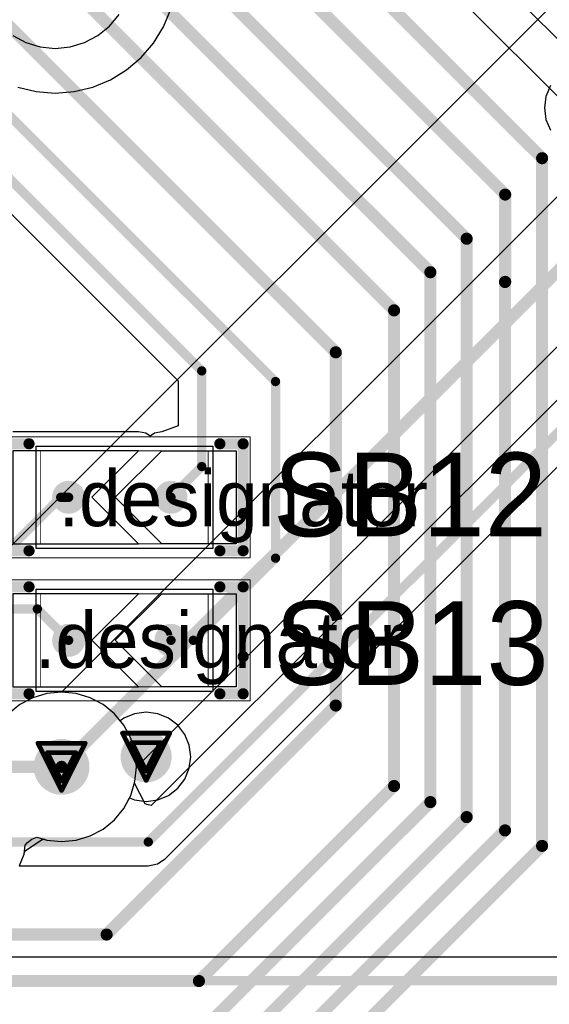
# Model space of a CAD drawing. Header units: millimetres. Extents: x 138 to 555, y 26 to 334.
# Tile 315 of 656: x 229.99 to 235.68, y 236.01 to 246.59. Entities that reach past the tile are written whole.
import ezdxf

# ---------------------------------------------------------------- set-up
doc = ezdxf.new("R2010")
doc.units = ezdxf.units.MM
for name, color, linetype in [('BottomLayer', 5, 'Continuous'), ('DrillDrawing', 1, 'Continuous'), ('Mechanical20', 56, 'Continuous'), ('Mechanical27', 56, 'Continuous'), ('MidLayer1', 16, 'Continuous'), ('MidLayer2', 76, 'Continuous'), ('MidLayer3', 90, 'Continuous'), ('MidLayer4', 156, 'Continuous'), ('MultiLayer', 9, 'Continuous'), ('TopLayer', 1, 'Continuous'), ('TopOverlay', 2, 'Continuous'), ('TopPaste', 8, 'Continuous'), ('TopSolder', 216, 'Continuous'), ('ViaHoleLayer', 16, 'Continuous')]:
    doc.layers.add(name, color=color, linetype=linetype)

# ---------------------------------------------------------------- blocks, each defined once
blk = doc.blocks.new('SOLDER_BRIDGE_R0603_0R_623')
at = {"layer": 'Mechanical20', "const_width": 0.00999998}
for points in [[(-0.1999996, 0.6500012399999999), (-1.34999984, 0.6500012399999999)], [(-1.34999984, 0.6500012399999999), (-1.34999984, -0.6500012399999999)], [(1.34999984, 0.6500012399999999), (-0.1999996, 0.6500012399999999)], [(1.34999984, 0.6500012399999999), (1.34999984, -0.6500012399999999)], [(1.34999984, -0.6500012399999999), (-1.34999984, -0.6500012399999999)]]:
    blk.add_lwpolyline(points, dxfattribs=at)
at = {"layer": 'Mechanical20', "const_width": 0.00499872}
for points in [[(-1.3524992, 0.6500012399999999, 1), (-1.34750048, 0.6500012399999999, 1)], [(-1.3524992, 0.6500012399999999, 1), (-1.34750048, 0.6500012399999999, 1)], [(-0.20249896, 0.6500012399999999, 1), (-0.19750024, 0.6500012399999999, 1)], [(-0.20249896, 0.6500012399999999, 1), (-0.19750024, 0.6500012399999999, 1)], [(1.34750048, 0.6500012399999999, 1), (1.3524992, 0.6500012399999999, 1)], [(1.34750048, 0.6500012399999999, 1), (1.3524992, 0.6500012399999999, 1)], [(-1.3524992, -0.6500012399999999, 1), (-1.34750048, -0.6500012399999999, 1)], [(-1.3524992, -0.6500012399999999, 1), (-1.34750048, -0.6500012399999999, 1)], [(1.34750048, -0.6500012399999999, 1), (1.3524992, -0.6500012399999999, 1)], [(1.34750048, -0.6500012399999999, 1), (1.3524992, -0.6500012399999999, 1)]]:
    blk.add_lwpolyline(points, format="xyb", close=True, dxfattribs=at)
at = {"layer": 'Mechanical27', "const_width": 0.00999998}
for points in [[(-0.90000074, 0.499999), (-0.90000074, -0.499999)], [(0.90000074, 0.499999), (-0.90000074, 0.499999)], [(0.90000074, 0.499999), (0.90000074, -0.499999)], [(0.90000074, -0.499999), (-0.90000074, -0.499999)]]:
    blk.add_lwpolyline(points, dxfattribs=at)
at = {"layer": 'Mechanical27', "const_width": 0.00499872}
for points in [[(-0.9025000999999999, 0.499999, 1), (-0.8975013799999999, 0.499999, 1)], [(-0.9025000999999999, 0.499999, 1), (-0.8975013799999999, 0.499999, 1)], [(0.8975013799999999, 0.499999, 1), (0.9025000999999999, 0.499999, 1)], [(0.8975013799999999, 0.499999, 1), (0.9025000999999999, 0.499999, 1)], [(-0.9025000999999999, -0.499999, 1), (-0.8975013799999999, -0.499999, 1)], [(-0.9025000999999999, -0.499999, 1), (-0.8975013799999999, -0.499999, 1)], [(0.8975013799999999, -0.499999, 1), (0.9025000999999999, -0.499999, 1)], [(0.8975013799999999, -0.499999, 1), (0.9025000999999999, -0.499999, 1)]]:
    blk.add_lwpolyline(points, format="xyb", close=True, dxfattribs=at)
at = {"layer": 'TopLayer'}
for p, q in [((-1.20000014, -0.499999), (-1.20000014, 0.499999)), ((-1.20000014, 0.499999), (-0.3999992, 0.499999)), ((-0.3999992, 0.499999), (0.0999998, 0)), ((-0.1499997, 0.499999), (-0.1499997, 0.499999)), ((-0.1499997, 0.499999), (0.3499993, 0)), ((1.20000014, 0.499999), (-0.1499997, 0.499999)), ((1.20000014, -0.499999), (1.20000014, 0.499999)), ((0.0999998, 0), (-0.3999992, -0.499999)), ((0.3499993, 0), (-0.1499997, -0.499999)), ((-1.20000014, -0.499999), (-1.20000014, -0.499999)), ((-0.3999992, -0.499999), (-1.20000014, -0.499999)), ((-0.1499997, -0.499999), (1.20000014, -0.499999))]:
    blk.add_line(p, q, dxfattribs=at)
at = {"layer": 'TopLayer', "const_width": 0.127}
for points in [[(-0.563499, 0, 1), (-0.436499, 0, 1)], [(0.5364987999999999, 0, 1), (0.6634987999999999, 0, 1)]]:
    blk.add_lwpolyline(points, format="xyb", close=True, dxfattribs=at)
at = {"layer": 'TopOverlay', "const_width": 0.11999976}
for points in [[(-1.02499922, 0.57500012), (-1.27500126, 0.57500012)], [(-1.27500126, 0.57500012), (-1.27500126, 0.17500092)], [(1.27500126, 0.57500012), (1.02499922, 0.57500012)], [(1.27500126, 0.57500012), (1.27500126, -0.57500012)], [(-1.27500126, 0.17500092), (-1.27500126, -0.57500012)], [(-1.02499922, -0.57500012), (-1.27500126, -0.57500012)], [(1.27500126, -0.57500012), (1.02499922, -0.57500012)]]:
    blk.add_lwpolyline(points, dxfattribs=at)
at = {"layer": 'TopOverlay', "const_width": 0.05999988}
for points in [[(-1.3050012, 0.57500012, 1), (-1.24500132, 0.57500012, 1)], [(-1.3050012, 0.57500012, 1), (-1.24500132, 0.57500012, 1)], [(-1.05499916, 0.57500012, 1), (-0.9949992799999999, 0.57500012, 1)], [(0.9949992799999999, 0.57500012, 1), (1.05499916, 0.57500012, 1)], [(1.24500132, 0.57500012, 1), (1.3050012, 0.57500012, 1)], [(1.24500132, 0.57500012, 1), (1.3050012, 0.57500012, 1)], [(-1.3050012, 0.17500092, 1), (-1.24500132, 0.17500092, 1)], [(-1.3050012, 0.17500092, 1), (-1.24500132, 0.17500092, 1)], [(-1.3050012, -0.57500012, 1), (-1.24500132, -0.57500012, 1)], [(-1.3050012, -0.57500012, 1), (-1.24500132, -0.57500012, 1)], [(-1.05499916, -0.57500012, 1), (-0.9949992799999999, -0.57500012, 1)], [(0.9949992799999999, -0.57500012, 1), (1.05499916, -0.57500012, 1)], [(1.24500132, -0.57500012, 1), (1.3050012, -0.57500012, 1)], [(1.24500132, -0.57500012, 1), (1.3050012, -0.57500012, 1)]]:
    blk.add_lwpolyline(points, format="xyb", close=True, dxfattribs=at)
at = {"layer": 'TopPaste', "const_width": 0.127}
for points in [[(-0.563499, 0, 1), (-0.436499, 0, 1)], [(0.5364987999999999, 0, 1), (0.6634987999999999, 0, 1)]]:
    blk.add_lwpolyline(points, format="xyb", close=True, dxfattribs=at)
at = {"layer": 'TopSolder'}
for p, q in [((-0.95000064, 0.5499989), (-0.95000064, 0.5499989)), ((-0.95000064, 0.5499989), (0.95000064, 0.5499989)), ((-0.95000064, -0.5499989), (-0.95000064, 0.5499989)), ((0.95000064, 0.5499989), (0.95000064, -0.5499989)), ((0.95000064, -0.5499989), (-0.95000064, -0.5499989))]:
    blk.add_line(p, q, dxfattribs=at)
at = {"layer": 'TopSolder', "const_width": 0.1769999}
for points in [[(-0.5884976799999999, 0, 1), (-0.41150032, 0, 1)], [(0.51150012, 0, 1), (0.68849748, 0, 1)]]:
    blk.add_lwpolyline(points, format="xyb", close=True, dxfattribs=at)
blk = doc.blocks.new('SOLDER_BRIDGE_R0603_0R_624')
at = {"layer": 'Mechanical20', "const_width": 0.00999998}
for points in [[(-0.1999996, 0.6500012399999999), (-1.34999984, 0.6500012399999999)], [(-1.34999984, 0.6500012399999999), (-1.34999984, -0.6500012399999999)], [(1.34999984, 0.6500012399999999), (-0.1999996, 0.6500012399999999)], [(1.34999984, 0.6500012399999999), (1.34999984, -0.6500012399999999)], [(1.34999984, -0.6500012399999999), (-1.34999984, -0.6500012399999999)]]:
    blk.add_lwpolyline(points, dxfattribs=at)
at = {"layer": 'Mechanical20', "const_width": 0.00499872}
for points in [[(-1.3524992, 0.6500012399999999, 1), (-1.34750048, 0.6500012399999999, 1)], [(-1.3524992, 0.6500012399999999, 1), (-1.34750048, 0.6500012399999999, 1)], [(-0.20249896, 0.6500012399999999, 1), (-0.19750024, 0.6500012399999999, 1)], [(-0.20249896, 0.6500012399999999, 1), (-0.19750024, 0.6500012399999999, 1)], [(1.34750048, 0.6500012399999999, 1), (1.3524992, 0.6500012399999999, 1)], [(1.34750048, 0.6500012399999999, 1), (1.3524992, 0.6500012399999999, 1)], [(-1.3524992, -0.6500012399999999, 1), (-1.34750048, -0.6500012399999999, 1)], [(-1.3524992, -0.6500012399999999, 1), (-1.34750048, -0.6500012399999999, 1)], [(1.34750048, -0.6500012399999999, 1), (1.3524992, -0.6500012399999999, 1)], [(1.34750048, -0.6500012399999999, 1), (1.3524992, -0.6500012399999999, 1)]]:
    blk.add_lwpolyline(points, format="xyb", close=True, dxfattribs=at)
at = {"layer": 'Mechanical27', "const_width": 0.00999998}
for points in [[(-0.90000074, 0.499999), (-0.90000074, -0.499999)], [(0.90000074, 0.499999), (-0.90000074, 0.499999)], [(0.90000074, 0.499999), (0.90000074, -0.499999)], [(0.90000074, -0.499999), (-0.90000074, -0.499999)]]:
    blk.add_lwpolyline(points, dxfattribs=at)
at = {"layer": 'Mechanical27', "const_width": 0.00499872}
for points in [[(-0.9025000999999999, 0.499999, 1), (-0.8975013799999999, 0.499999, 1)], [(-0.9025000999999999, 0.499999, 1), (-0.8975013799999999, 0.499999, 1)], [(0.8975013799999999, 0.499999, 1), (0.9025000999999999, 0.499999, 1)], [(0.8975013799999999, 0.499999, 1), (0.9025000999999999, 0.499999, 1)], [(-0.9025000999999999, -0.499999, 1), (-0.8975013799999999, -0.499999, 1)], [(-0.9025000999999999, -0.499999, 1), (-0.8975013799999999, -0.499999, 1)], [(0.8975013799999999, -0.499999, 1), (0.9025000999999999, -0.499999, 1)], [(0.8975013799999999, -0.499999, 1), (0.9025000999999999, -0.499999, 1)]]:
    blk.add_lwpolyline(points, format="xyb", close=True, dxfattribs=at)
at = {"layer": 'TopLayer'}
for p, q in [((-1.20000014, -0.499999), (-1.20000014, 0.499999)), ((-1.20000014, 0.499999), (-0.3999992, 0.499999)), ((-0.3999992, 0.499999), (0.0999998, 0)), ((-0.1499997, 0.499999), (-0.1499997, 0.499999)), ((-0.1499997, 0.499999), (0.3499993, 0)), ((1.20000014, 0.499999), (-0.1499997, 0.499999)), ((1.20000014, -0.499999), (1.20000014, 0.499999)), ((0.0999998, 0), (-0.3999992, -0.499999)), ((0.3499993, 0), (-0.1499997, -0.499999)), ((-1.20000014, -0.499999), (-1.20000014, -0.499999)), ((-0.3999992, -0.499999), (-1.20000014, -0.499999)), ((-0.1499997, -0.499999), (1.20000014, -0.499999))]:
    blk.add_line(p, q, dxfattribs=at)
at = {"layer": 'TopLayer', "const_width": 0.127}
for points in [[(-0.563499, 0, 1), (-0.436499, 0, 1)], [(0.5364987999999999, 0, 1), (0.6634987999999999, 0, 1)]]:
    blk.add_lwpolyline(points, format="xyb", close=True, dxfattribs=at)
at = {"layer": 'TopOverlay', "const_width": 0.11999976}
for points in [[(-1.02499922, 0.57500012), (-1.27500126, 0.57500012)], [(-1.27500126, 0.57500012), (-1.27500126, 0.17500092)], [(1.27500126, 0.57500012), (1.02499922, 0.57500012)], [(1.27500126, 0.57500012), (1.27500126, -0.57500012)], [(-1.27500126, 0.17500092), (-1.27500126, -0.57500012)], [(-1.02499922, -0.57500012), (-1.27500126, -0.57500012)], [(1.27500126, -0.57500012), (1.02499922, -0.57500012)]]:
    blk.add_lwpolyline(points, dxfattribs=at)
at = {"layer": 'TopOverlay', "const_width": 0.05999988}
for points in [[(-1.3050012, 0.57500012, 1), (-1.24500132, 0.57500012, 1)], [(-1.3050012, 0.57500012, 1), (-1.24500132, 0.57500012, 1)], [(-1.05499916, 0.57500012, 1), (-0.9949992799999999, 0.57500012, 1)], [(0.9949992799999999, 0.57500012, 1), (1.05499916, 0.57500012, 1)], [(1.24500132, 0.57500012, 1), (1.3050012, 0.57500012, 1)], [(1.24500132, 0.57500012, 1), (1.3050012, 0.57500012, 1)], [(-1.3050012, 0.17500092, 1), (-1.24500132, 0.17500092, 1)], [(-1.3050012, 0.17500092, 1), (-1.24500132, 0.17500092, 1)], [(-1.3050012, -0.57500012, 1), (-1.24500132, -0.57500012, 1)], [(-1.3050012, -0.57500012, 1), (-1.24500132, -0.57500012, 1)], [(-1.05499916, -0.57500012, 1), (-0.9949992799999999, -0.57500012, 1)], [(0.9949992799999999, -0.57500012, 1), (1.05499916, -0.57500012, 1)], [(1.24500132, -0.57500012, 1), (1.3050012, -0.57500012, 1)], [(1.24500132, -0.57500012, 1), (1.3050012, -0.57500012, 1)]]:
    blk.add_lwpolyline(points, format="xyb", close=True, dxfattribs=at)
at = {"layer": 'TopPaste', "const_width": 0.127}
for points in [[(-0.563499, 0, 1), (-0.436499, 0, 1)], [(0.5364987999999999, 0, 1), (0.6634987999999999, 0, 1)]]:
    blk.add_lwpolyline(points, format="xyb", close=True, dxfattribs=at)
at = {"layer": 'TopSolder'}
for p, q in [((-0.95000064, 0.5499989), (-0.95000064, 0.5499989)), ((-0.95000064, 0.5499989), (0.95000064, 0.5499989)), ((-0.95000064, -0.5499989), (-0.95000064, 0.5499989)), ((0.95000064, 0.5499989), (0.95000064, -0.5499989)), ((0.95000064, -0.5499989), (-0.95000064, -0.5499989))]:
    blk.add_line(p, q, dxfattribs=at)
at = {"layer": 'TopSolder', "const_width": 0.1769999}
for points in [[(-0.5884976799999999, 0, 1), (-0.41150032, 0, 1)], [(0.51150012, 0, 1), (0.68849748, 0, 1)]]:
    blk.add_lwpolyline(points, format="xyb", close=True, dxfattribs=at)

msp = doc.modelspace()

# ---------------------------------------------------------------- linework, layer by layer
at = {"layer": 'BottomLayer'}
for p, q in [((230.95308394, 246.52473174), (231.05555262, 246.64959306)), ((230.82822262, 246.42226306), (230.95308394, 246.52473174)), ((229.91267962, 246.42226306), (230.05513298, 246.34611894)), ((230.05513298, 246.34611894), (230.20970214, 246.29923054)), ((230.5312001, 246.29923054), (230.68576926, 246.34611894)), ((230.68576926, 246.34611894), (230.82822262, 246.42226306)), ((230.20970214, 246.29923054), (230.37045112, 246.28339872)), ((230.37045112, 246.28339872), (230.5312001, 246.29923054)), ((237.2601427, 246.18841034), (230.43571388, 239.36398152)), ((231.24163556, 238.55805984), (237.89915336, 245.21557764)), ((237.13619578, 243.87996436), (231.40152602, 238.14529206)), ((231.5496131, 237.57242554), (237.42201944, 243.44482934)), ((230.2811625, 239.3487593), (230.1303627, 239.3030139)), ((230.43571388, 239.36398152), (230.2811625, 239.3487593)), ((229.99138406, 239.22872906), (229.8695682, 239.1287572)), ((230.1303627, 239.3030139), (229.99138406, 239.22872906)), ((231.22641334, 238.40350846), (231.24163556, 238.55805984)), ((231.2206704, 238.3845753), (231.22641334, 238.40350846)), ((231.33744944, 238.16428618), (231.2206704, 238.3845753)), ((231.35491702, 238.15443352), (231.33744944, 238.16428618)), ((231.40152602, 238.14529206), (231.35491702, 238.15443352)), ((231.46692086, 237.51717038), (231.5496131, 237.57242554)), ((229.98301222, 237.49776732), (231.3693747, 237.49776732)), ((231.3693747, 237.49776732), (231.46692086, 237.51717038)), ((237.65298672, 236.51499814), (224.0287747, 236.51499814))]:
    msp.add_line(p, q, dxfattribs=at)
for points, const_width in [([(230.43798972, 238.56033568), (237.66310354, 245.7854495)], 0.12999974), ([(231.3693747, 237.75266394), (237.31643672, 243.69972596)], 0.0999998), ([(229.54836488, 237.75266394), (231.3693747, 237.75266394)], 0.0999998), ([(223.51998222, 236.26010152), (237.7585669, 236.26010152)], 0.0999998)]:
    msp.add_lwpolyline(points, dxfattribs=dict(at, const_width=const_width))
for points, const_width in [([(231.2089864, 238.6685473, 1), (231.48398712, 238.6685473, 1)], 0.27499818), ([(230.28799002, 238.56033568, 1), (230.58798942, 238.56033568, 1)], 0.2999994), ([(230.40549042, 238.56033568, 1), (230.47048902, 238.56033568, 1)], 0.0649986), ([(231.34437602, 237.75266394, 1), (231.39437338, 237.75266394, 1)], 0.0499999), ([(231.34437602, 237.75266394, 1), (231.39437338, 237.75266394, 1)], 0.0499999)]:
    msp.add_lwpolyline(points, format="xyb", close=True, dxfattribs=dict(at, const_width=const_width))
at = {"layer": 'DrillDrawing', "const_width": 0.0508}
for points in [[(231.09248676, 238.9225473), (231.60048676, 238.9225473)], [(231.09248676, 238.9225473), (231.34648676, 238.4145473)], [(231.34648676, 238.4145473), (231.60048676, 238.9225473)], [(230.18398972, 238.81433568), (230.69198972, 238.81433568)], [(230.18398972, 238.81433568), (230.43798972, 238.30633568)], [(230.43798972, 238.30633568), (230.69198972, 238.81433568)], [(231.19408676, 238.8209473), (231.49888676, 238.8209473)], [(231.19408676, 238.8209473), (231.34648676, 238.5161473)], [(231.34648676, 238.5161473), (231.49888676, 238.8209473)], [(230.28558972, 238.71273568), (230.59038972, 238.71273568)], [(230.28558972, 238.71273568), (230.43798972, 238.40793568)], [(230.43798972, 238.40793568), (230.59038972, 238.71273568)]]:
    msp.add_lwpolyline(points, dxfattribs=at)
at = {"layer": 'DrillDrawing', "const_width": 0.0254}
for points in [[(231.07978676, 238.9225473, 1), (231.10518676, 238.9225473, 1)], [(231.07978676, 238.9225473, 1), (231.10518676, 238.9225473, 1)], [(231.58778676, 238.9225473, 1), (231.61318676, 238.9225473, 1)], [(231.58778676, 238.9225473, 1), (231.61318676, 238.9225473, 1)], [(230.17128972, 238.81433568, 1), (230.19668972, 238.81433568, 1)], [(230.17128972, 238.81433568, 1), (230.19668972, 238.81433568, 1)], [(230.67928972, 238.81433568, 1), (230.70468972, 238.81433568, 1)], [(230.67928972, 238.81433568, 1), (230.70468972, 238.81433568, 1)], [(231.18138676, 238.8209473, 1), (231.20678676, 238.8209473, 1)], [(231.18138676, 238.8209473, 1), (231.20678676, 238.8209473, 1)], [(231.48618676, 238.8209473, 1), (231.51158676, 238.8209473, 1)], [(231.48618676, 238.8209473, 1), (231.51158676, 238.8209473, 1)], [(230.27288972, 238.71273568, 1), (230.29828972, 238.71273568, 1)], [(230.27288972, 238.71273568, 1), (230.29828972, 238.71273568, 1)], [(230.57768972, 238.71273568, 1), (230.60308972, 238.71273568, 1)], [(230.57768972, 238.71273568, 1), (230.60308972, 238.71273568, 1)], [(231.33378676, 238.5161473, 1), (231.35918676, 238.5161473, 1)], [(231.33378676, 238.5161473, 1), (231.35918676, 238.5161473, 1)], [(230.42528972, 238.40793568, 1), (230.45068972, 238.40793568, 1)], [(230.42528972, 238.40793568, 1), (230.45068972, 238.40793568, 1)], [(231.33378676, 238.4145473, 1), (231.35918676, 238.4145473, 1)], [(231.33378676, 238.4145473, 1), (231.35918676, 238.4145473, 1)], [(230.42528972, 238.30633568, 1), (230.45068972, 238.30633568, 1)], [(230.42528972, 238.30633568, 1), (230.45068972, 238.30633568, 1)]]:
    msp.add_lwpolyline(points, format="xyb", close=True, dxfattribs=at)
at = {"layer": 'MidLayer1'}
msp.add_line((242.3204577, 253.36096394), (227.89634126, 238.93683226), dxfattribs=at)
for points, const_width in [([(231.2089864, 238.6685473, 1), (231.48398712, 238.6685473, 1)], 0.27499818), ([(230.28799002, 238.56033568, 1), (230.58798942, 238.56033568, 1)], 0.2999994)]:
    msp.add_lwpolyline(points, format="xyb", close=True, dxfattribs=dict(at, const_width=const_width))
at = {"layer": 'MidLayer2'}
for p, q in [((230.2811625, 239.3487593), (230.1303627, 239.3030139)), ((230.43798972, 239.36420504), (230.2811625, 239.3487593)), ((230.59481694, 239.3487593), (230.43798972, 239.36420504)), ((230.74561674, 239.3030139), (230.59481694, 239.3487593)), ((229.99138406, 239.22872906), (229.8695682, 239.1287572)), ((230.1303627, 239.3030139), (229.99138406, 239.22872906)), ((230.88459538, 239.22872906), (230.74561674, 239.3030139)), ((231.00641124, 239.1287572), (230.88459538, 239.22872906)), ((231.1063831, 239.00694134), (231.00641124, 239.1287572)), ((231.18066794, 238.8679627), (231.1063831, 239.00694134)), ((231.22641334, 238.7171629), (231.18066794, 238.8679627)), ((231.24185908, 238.56033568), (231.22641334, 238.7171629)), ((231.22641334, 238.40350846), (231.24185908, 238.56033568)), ((231.18066794, 238.25270866), (231.22641334, 238.40350846)), ((231.1063831, 238.11373002), (231.18066794, 238.25270866)), ((231.00641124, 237.99191416), (231.1063831, 238.11373002)), ((230.88459538, 237.8919423), (231.00641124, 237.99191416)), ((230.74561674, 237.81765746), (230.88459538, 237.8919423)), ((230.04689068, 237.6580972), (230.222044, 237.77704794)), ((230.222044, 237.77704794), (230.25065456, 237.78116782)), ((230.25065456, 237.78116782), (230.2811625, 237.77191206)), ((230.2811625, 237.77191206), (230.43798972, 237.75646632)), ((230.43798972, 237.75646632), (230.59481694, 237.77191206)), ((230.59481694, 237.77191206), (230.74561674, 237.81765746)), ((230.03549624, 237.62213842), (230.03799052, 237.64108428)), ((230.03799052, 237.64108428), (230.04689068, 237.6580972)), ((229.9851128, 237.50050544), (230.03549624, 237.62213842))]:
    msp.add_line(p, q, dxfattribs=at)
for points, const_width in [([(231.2089864, 238.6685473, 1), (231.48398712, 238.6685473, 1)], 0.27499818), ([(230.28799002, 238.56033568, 1), (230.58798942, 238.56033568, 1)], 0.2999994)]:
    msp.add_lwpolyline(points, format="xyb", close=True, dxfattribs=dict(at, const_width=const_width))
at = {"layer": 'MidLayer3'}
for p, q in [((230.2811625, 239.3487593), (230.1303627, 239.3030139)), ((230.43798972, 239.36420504), (230.2811625, 239.3487593)), ((230.59481694, 239.3487593), (230.43798972, 239.36420504)), ((230.74561674, 239.3030139), (230.59481694, 239.3487593)), ((229.99138406, 239.22872906), (229.8695682, 239.1287572)), ((230.1303627, 239.3030139), (229.99138406, 239.22872906)), ((230.88459538, 239.22872906), (230.74561674, 239.3030139)), ((231.00641124, 239.1287572), (230.88459538, 239.22872906)), ((231.1063831, 239.00694134), (231.00641124, 239.1287572)), ((231.18066794, 238.8679627), (231.1063831, 239.00694134)), ((231.22641334, 238.7171629), (231.18066794, 238.8679627)), ((231.24185908, 238.56033568), (231.22641334, 238.7171629)), ((231.22641334, 238.40350846), (231.24185908, 238.56033568)), ((231.18066794, 238.25270866), (231.22641334, 238.40350846)), ((231.1063831, 238.11373002), (231.18066794, 238.25270866)), ((231.00641124, 237.99191416), (231.1063831, 238.11373002)), ((230.88459538, 237.8919423), (231.00641124, 237.99191416)), ((230.74561674, 237.81765746), (230.88459538, 237.8919423)), ((230.04806924, 237.71763988), (230.07342352, 237.74845516)), ((230.07342352, 237.74845516), (230.1201646, 237.78146754)), ((230.1201646, 237.78146754), (230.1739618, 237.80443168)), ((230.1739618, 237.80443168), (230.2811625, 237.77191206)), ((230.2811625, 237.77191206), (230.43798972, 237.75646632)), ((230.43798972, 237.75646632), (230.59481694, 237.77191206)), ((230.59481694, 237.77191206), (230.74561674, 237.81765746)), ((230.03549624, 237.62213842), (230.04806924, 237.71763988)), ((229.9851128, 237.50050544), (230.03549624, 237.62213842))]:
    msp.add_line(p, q, dxfattribs=at)
for points, const_width in [([(231.2089864, 238.6685473, 1), (231.48398712, 238.6685473, 1)], 0.27499818), ([(230.28799002, 238.56033568, 1), (230.58798942, 238.56033568, 1)], 0.2999994)]:
    msp.add_lwpolyline(points, format="xyb", close=True, dxfattribs=dict(at, const_width=const_width))
at = {"layer": 'MidLayer4'}
for p, q in [((231.5323411, 246.51535152), (231.6106493, 246.70440118)), ((231.42542488, 246.34088146), (231.5323411, 246.51535152)), ((231.29253208, 246.1852836), (231.42542488, 246.34088146)), ((231.13693422, 246.0523908), (231.29253208, 246.1852836)), ((230.96246416, 245.94547458), (231.13693422, 246.0523908)), ((230.7734145, 245.86716638), (230.96246416, 245.94547458)), ((229.96748774, 245.86716638), (230.1664561, 245.81939914)), ((230.1664561, 245.81939914), (230.37045112, 245.8033438)), ((230.37045112, 245.8033438), (230.57444614, 245.81939914)), ((230.57444614, 245.81939914), (230.7734145, 245.86716638)), ((235.68987914, 245.8841412), (235.64201792, 245.76859406)), ((235.64201792, 245.76859406), (235.62569334, 245.6445938)), ((235.62569334, 245.6445938), (235.64201792, 245.52059354)), ((235.64201792, 245.52059354), (235.68987914, 245.4050464)), ((230.2811625, 239.3487593), (230.1303627, 239.3030139)), ((230.43798972, 239.36420504), (230.2811625, 239.3487593)), ((230.59481694, 239.3487593), (230.43798972, 239.36420504)), ((230.74561674, 239.3030139), (230.59481694, 239.3487593)), ((229.99138406, 239.22872906), (229.8695682, 239.1287572)), ((230.1303627, 239.3030139), (229.99138406, 239.22872906)), ((230.88459538, 239.22872906), (230.74561674, 239.3030139)), ((231.00641124, 239.1287572), (230.88459538, 239.22872906)), ((231.0680672, 239.05362908), (231.00641124, 239.1287572)), ((231.2224865, 239.13132006), (231.10693936, 239.08345884)), ((231.34648676, 239.14764464), (231.2224865, 239.13132006)), ((231.47048702, 239.13132006), (231.34648676, 239.14764464)), ((231.58603416, 239.08345884), (231.47048702, 239.13132006)), ((231.10693936, 239.08345884), (231.0680672, 239.05362908)), ((231.68525926, 239.0073198), (231.58603416, 239.08345884)), ((231.7613983, 238.90809724), (231.68525926, 239.0073198)), ((231.80925952, 238.79254756), (231.7613983, 238.90809724)), ((231.8255841, 238.6685473), (231.80925952, 238.79254756)), ((231.80925952, 238.54454704), (231.8255841, 238.6685473)), ((231.7613983, 238.42899736), (231.80925952, 238.54454704)), ((231.68525926, 238.3297748), (231.7613983, 238.42899736)), ((231.58603416, 238.25363576), (231.68525926, 238.3297748)), ((231.1063831, 238.11373002), (231.16770886, 238.22846436)), ((231.16770886, 238.22846436), (231.2224865, 238.20577454)), ((231.2224865, 238.20577454), (231.34648676, 238.18944996)), ((231.34648676, 238.18944996), (231.47048702, 238.20577454)), ((231.47048702, 238.20577454), (231.58603416, 238.25363576)), ((231.00641124, 237.99191416), (231.1063831, 238.11373002)), ((230.88459538, 237.8919423), (231.00641124, 237.99191416)), ((230.74561674, 237.81765746), (230.88459538, 237.8919423)), ((230.04806924, 237.71763988), (230.07342352, 237.74845516)), ((230.07342352, 237.74845516), (230.1201646, 237.78146754)), ((230.1201646, 237.78146754), (230.1739618, 237.80443168)), ((230.1739618, 237.80443168), (230.2811625, 237.77191206)), ((230.2811625, 237.77191206), (230.43798972, 237.75646632)), ((230.43798972, 237.75646632), (230.59481694, 237.77191206)), ((230.59481694, 237.77191206), (230.74561674, 237.81765746)), ((230.03549624, 237.62213842), (230.04806924, 237.71763988)), ((229.9851128, 237.50050544), (230.03549624, 237.62213842))]:
    msp.add_line(p, q, dxfattribs=at)
for points, const_width in [([(231.2089864, 238.6685473, 1), (231.48398712, 238.6685473, 1)], 0.27499818), ([(230.28799002, 238.56033568, 1), (230.58798942, 238.56033568, 1)], 0.2999994)]:
    msp.add_lwpolyline(points, format="xyb", close=True, dxfattribs=dict(at, const_width=const_width))
at = {"layer": 'MultiLayer'}
for points, const_width in [([(231.2089864, 238.6685473, 1), (231.48398712, 238.6685473, 1)], 0.27499818), ([(230.28799002, 238.56033568, 1), (230.58798942, 238.56033568, 1)], 0.2999994)]:
    msp.add_lwpolyline(points, format="xyb", close=True, dxfattribs=dict(at, const_width=const_width))
at = {"layer": 'TopLayer'}
for p, q in [((236.01593386, 245.51921686), (231.16923032, 250.3659204)), ((232.50040368, 249.65047606), (236.22557022, 245.92530952)), ((228.6873887, 245.71347098), (231.68919626, 242.71166342)), ((231.68919626, 242.71166342), (231.68919626, 242.22696792)), ((231.68919626, 242.22696792), (231.51366956, 242.16219284)), ((231.2636726, 242.1621903), (229.91367276, 242.1621903)), ((231.34170902, 242.14666836), (231.2636726, 242.1621903)), ((231.38867108, 242.1152892), (231.34170902, 242.14666836)), ((231.43563568, 242.14666836), (231.38867108, 242.1152892)), ((231.51366956, 242.16219284), (231.43563568, 242.14666836))]:
    msp.add_line(p, q, dxfattribs=at)
for points, const_width in [([(225.42031116, 250.98046324), (233.38385632, 243.01691808)], 0.12999974), ([(230.73144862, 249.97239058), (235.6002781, 245.1035611)], 0.12999974), ([(230.33360334, 249.58239136), (235.20356058, 244.71243412)], 0.12999974), ([(230.37045112, 248.65737416), (234.790107, 244.23771828)], 0.12999974), ([(227.88071518, 247.55823234), (232.73649414, 242.70245338)], 0.0999998), ([(231.0535765, 247.22431632), (234.40010778, 243.87778504)], 0.12999974), ([(227.57723852, 247.18409796), (231.94409288, 242.8172436)], 0.0999998), ([(230.37045112, 247.10736456), (234.01010856, 243.46770712)], 0.12999974), ([(235.6002781, 237.7102053), (235.6002781, 245.1035611)], 0.12999974), ([(235.20356058, 243.77431814), (235.20356058, 244.71243412)], 0.12999974), ([(234.790107, 238.0198694), (234.790107, 244.23771828)], 0.12999974), ([(234.40010778, 238.18141086), (234.40010778, 243.87778504)], 0.12999974), ([(235.20180544, 243.772563), (235.20356058, 243.77431814)], 0.12999974), ([(235.20180544, 237.87670738), (235.20180544, 243.772563)], 0.12999974), ([(234.01010856, 238.35415118), (234.01010856, 243.46770712)], 0.12999974), ([(233.38385632, 239.21941996), (233.38385632, 243.01691808)], 0.12999974), ([(231.94409288, 241.78869092), (231.94409288, 242.8172436)], 0.0999998), ([(232.73649414, 240.80370432), (232.73649414, 242.70245338)], 0.0999998), ([(231.61366682, 241.45826486), (231.94409288, 241.78869092)], 0.0999998), ([(229.72752378, 240.75736456), (230.42842408, 241.45826486)], 0.0999998), ([(230.42842408, 241.45826486), (230.51369442, 241.45826486)], 0.0999998), ([(231.85329042, 239.9205006), (232.73649414, 240.80370432)], 0.0999998), ([(227.69044632, 240.25739096), (230.1778607, 240.25739096)], 0.0999998), ([(230.1778607, 240.25739096), (230.51369442, 239.92155724)], 0.0999998), ([(230.51369442, 239.9205006), (230.51369442, 239.92155724)], 0.0999998), ([(231.61366682, 239.9205006), (231.85329042, 239.9205006)], 0.0999998), ([(230.92180892, 236.75737256), (233.38385632, 239.21941996)], 0.12999974), ([(229.27390264, 238.56033568), (230.43798972, 238.56033568)], 0.12999974), ([(231.91335634, 236.25739896), (234.01010856, 238.35415118)], 0.12999974), ([(231.97607148, 235.75737456), (234.40010778, 238.18141086)], 0.12999974), ([(232.02763856, 235.25740096), (234.790107, 238.0198694)], 0.12999974), ([(232.08247462, 234.75737656), (235.20180544, 237.87670738)], 0.12999974), ([(230.29784014, 232.40776734), (235.6002781, 237.7102053)], 0.12999974), ([(227.69044632, 236.75737256), (230.92180892, 236.75737256)], 0.12999974), ([(227.69044632, 236.25739896), (231.91335634, 236.25739896)], 0.12999974)]:
    msp.add_lwpolyline(points, dxfattribs=dict(at, const_width=const_width))
for points, const_width in [([(235.5677788, 245.1035611, 1), (235.6327774, 245.1035611, 1)], 0.0649986), ([(235.5677788, 245.1035611, 1), (235.6327774, 245.1035611, 1)], 0.0649986), ([(235.17106128, 244.71243412, 1), (235.23605988, 244.71243412, 1)], 0.0649986), ([(235.17106128, 244.71243412, 1), (235.23605988, 244.71243412, 1)], 0.0649986), ([(234.7576077, 244.23771828, 1), (234.8226063, 244.23771828, 1)], 0.0649986), ([(234.7576077, 244.23771828, 1), (234.8226063, 244.23771828, 1)], 0.0649986), ([(234.36760848, 243.87778504, 1), (234.43260708, 243.87778504, 1)], 0.0649986), ([(234.36760848, 243.87778504, 1), (234.43260708, 243.87778504, 1)], 0.0649986), ([(235.16930614, 243.772563, 1), (235.23430474, 243.772563, 1)], 0.0649986), ([(235.16930614, 243.772563, 1), (235.23430474, 243.772563, 1)], 0.0649986), ([(235.17106128, 243.77431814, 1), (235.23605988, 243.77431814, 1)], 0.0649986), ([(235.17106128, 243.77431814, 1), (235.23605988, 243.77431814, 1)], 0.0649986), ([(233.97760926, 243.46770712, 1), (234.04260786, 243.46770712, 1)], 0.0649986), ([(233.97760926, 243.46770712, 1), (234.04260786, 243.46770712, 1)], 0.0649986), ([(233.35135702, 243.01691808, 1), (233.41635562, 243.01691808, 1)], 0.0649986), ([(233.35135702, 243.01691808, 1), (233.41635562, 243.01691808, 1)], 0.0649986), ([(231.9190942, 242.8172436, 1), (231.96909156, 242.8172436, 1)], 0.0499999), ([(231.9190942, 242.8172436, 1), (231.96909156, 242.8172436, 1)], 0.0499999), ([(232.71149546, 242.70245338, 1), (232.76149282, 242.70245338, 1)], 0.0499999), ([(232.71149546, 242.70245338, 1), (232.76149282, 242.70245338, 1)], 0.0499999), ([(231.9190942, 241.78869092, 1), (231.96909156, 241.78869092, 1)], 0.0499999), ([(231.9190942, 241.78869092, 1), (231.96909156, 241.78869092, 1)], 0.0499999), ([(230.4034254, 241.45826486, 1), (230.45342276, 241.45826486, 1)], 0.0499999), ([(230.4034254, 241.45826486, 1), (230.45342276, 241.45826486, 1)], 0.0499999), ([(230.48869574, 241.45826486, 1), (230.5386931, 241.45826486, 1)], 0.0499999), ([(231.58866814, 241.45826486, 1), (231.6386655, 241.45826486, 1)], 0.0499999), ([(232.71149546, 240.80370432, 1), (232.76149282, 240.80370432, 1)], 0.0499999), ([(232.71149546, 240.80370432, 1), (232.76149282, 240.80370432, 1)], 0.0499999), ([(230.15286202, 240.25739096, 1), (230.20285938, 240.25739096, 1)], 0.0499999), ([(230.15286202, 240.25739096, 1), (230.20285938, 240.25739096, 1)], 0.0499999), ([(230.48869574, 239.92155724, 1), (230.5386931, 239.92155724, 1)], 0.0499999), ([(230.48869574, 239.92155724, 1), (230.5386931, 239.92155724, 1)], 0.0499999), ([(230.48869574, 239.9205006, 1), (230.5386931, 239.9205006, 1)], 0.0499999), ([(231.58866814, 239.9205006, 1), (231.6386655, 239.9205006, 1)], 0.0499999), ([(231.82829174, 239.9205006, 1), (231.8782891, 239.9205006, 1)], 0.0499999), ([(231.82829174, 239.9205006, 1), (231.8782891, 239.9205006, 1)], 0.0499999), ([(233.35135702, 239.21941996, 1), (233.41635562, 239.21941996, 1)], 0.0649986), ([(233.35135702, 239.21941996, 1), (233.41635562, 239.21941996, 1)], 0.0649986), ([(231.2089864, 238.6685473, 1), (231.48398712, 238.6685473, 1)], 0.27499818), ([(230.28799002, 238.56033568, 1), (230.58798942, 238.56033568, 1)], 0.2999994), ([(230.40549042, 238.56033568, 1), (230.47048902, 238.56033568, 1)], 0.0649986), ([(233.97760926, 238.35415118, 1), (234.04260786, 238.35415118, 1)], 0.0649986), ([(233.97760926, 238.35415118, 1), (234.04260786, 238.35415118, 1)], 0.0649986), ([(234.36760848, 238.18141086, 1), (234.43260708, 238.18141086, 1)], 0.0649986), ([(234.36760848, 238.18141086, 1), (234.43260708, 238.18141086, 1)], 0.0649986), ([(234.7576077, 238.0198694, 1), (234.8226063, 238.0198694, 1)], 0.0649986), ([(234.7576077, 238.0198694, 1), (234.8226063, 238.0198694, 1)], 0.0649986), ([(235.16930614, 237.87670738, 1), (235.23430474, 237.87670738, 1)], 0.0649986), ([(235.16930614, 237.87670738, 1), (235.23430474, 237.87670738, 1)], 0.0649986), ([(235.5677788, 237.7102053, 1), (235.6327774, 237.7102053, 1)], 0.0649986), ([(235.5677788, 237.7102053, 1), (235.6327774, 237.7102053, 1)], 0.0649986), ([(230.88930962, 236.75737256, 1), (230.95430822, 236.75737256, 1)], 0.0649986), ([(230.88930962, 236.75737256, 1), (230.95430822, 236.75737256, 1)], 0.0649986), ([(231.88085704, 236.25739896, 1), (231.94585564, 236.25739896, 1)], 0.0649986), ([(231.88085704, 236.25739896, 1), (231.94585564, 236.25739896, 1)], 0.0649986)]:
    msp.add_lwpolyline(points, format="xyb", close=True, dxfattribs=dict(at, const_width=const_width))
at = {"layer": 'ViaHoleLayer', "const_width": 0.1499997}
for points in [[(231.27148818, 238.6685473, 1), (231.42148534, 238.6685473, 1)], [(230.36299114, 238.56033568, 1), (230.5129883, 238.56033568, 1)]]:
    msp.add_lwpolyline(points, format="xyb", close=True, dxfattribs=at)

# ---------------------------------------------------------------- block references
at = {"rotation": 180}
for name, p in [('SOLDER_BRIDGE_R0603_0R_624', (231.1136729, 241.45827248)), ('SOLDER_BRIDGE_R0603_0R_623', (231.1136729, 239.92052092))]:
    msp.add_blockref(name, p, dxfattribs=at)

# ---------------------------------------------------------------- texts
at = {"layer": 'Mechanical27'}
for p in [(230.4034, 241.1476), (230.1494, 239.6236)]:
    msp.add_text('.designator', height=0.5999987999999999, dxfattribs=at).set_placement(p)
at = {"layer": 'TopOverlay'}
for s, p in [('SB12', (232.70873194, 241.0385197)), ('SB13', (232.72752286, 239.44114672))]:
    msp.add_text(s, height=0.90000074, dxfattribs=at).set_placement(p)

doc.saveas('drawing.dxf')
